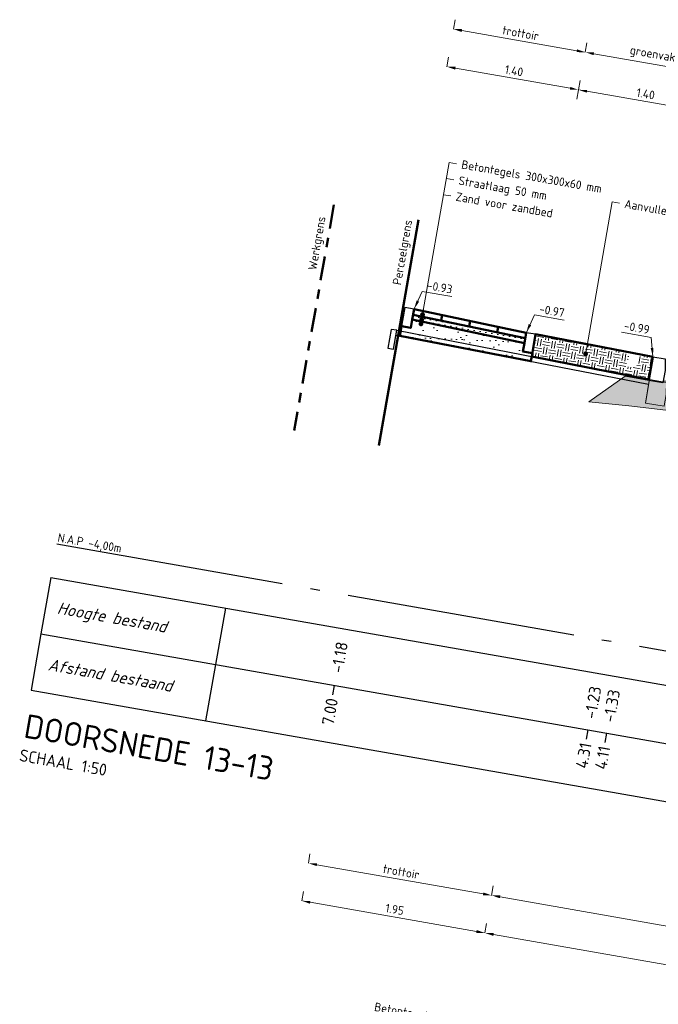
# Model space of a CAD drawing. Header units: metres. Extents: x 2514 to 227642, y 1683 to 852646.
# Tile 377 of 462: x 114331.87 to 114338.56, y 425995.57 to 426005.88. Entities that reach past the tile are written whole.
import ezdxf
from ezdxf.enums import TextEntityAlignment as Align

# ---------------------------------------------------------------- set-up
doc = ezdxf.new("R2010")
doc.units = ezdxf.units.M
for name, pattern in [('AL-NAP_LIJN', [15.25, 12, -1.5, 0.25, -1.5]), ('VH-TROTTOIRBAND_180-200', [20, 10, -2, 2, -2, 2, -2]), ('XX-CENTER', [8, 5, -1, 1, -1])]:
    doc.linetypes.add(name, pattern=pattern)
doc.layers.get('Defpoints').update_dxf_attribs({"color": 244, "lineweight": 35})
for name, color, linetype, lineweight in [('B-WE-VH-KANTOPSLUITING_TROTTOIRBAND_180 200-G', 210, 'VH-TROTTOIRBAND_180-200', 18), ('B-WE-VH-VERHARDING_TEGEL-GD', 252, 'Continuous', 25), ('N-WE-GR-GROENVOORZIENING-GD', 80, 'Continuous', 50), ('N-WE-GR-GROND-AD-50', 92, 'Continuous', 18), ('N-WE-GW-GROND_ZAND-AD-50', 7, 'Continuous', 18), ('N-WE-GW-GROND_ZAND_FUNDERINGSZAND-AD-50', 7, 'Continuous', 18), ('N-WE-GW-GROND_ZAND_FUNDERINGSZAND-GD', 7, 'Continuous', 50), ('N-WE-GW-GROND_ZAND_ONTGRAVEN-GD', 251, 'Continuous', 18), ('N-WE-KG-GRENS_PERCEEL-GD', 150, 'Continuous', 50), ('N-WE-KG-GRENS_WERK-GD', 7, 'XX-CENTER', 50), ('N-WE-VH-KANTOPSLUITING_OPSLUITBAND-SD', 1, 'Continuous', 25), ('N-WE-VH-KANTOPSLUITING_TROTTOIRBAND-SD', 210, 'Continuous', 25), ('N-WE-VH-M', 7, 'Continuous', 18), ('N-WE-VH-NAP-T18', 1, 'Continuous', 18), ('N-WE-VH-T18', 10, 'Continuous', 18), ('N-WE-VH-VERHARDING_FUNDERING-AD-50', 252, 'Continuous', 18), ('N-WE-VH-VERHARDING_FUNDERING-O', 7, 'Continuous', 18), ('N-WE-VH-VERHARDING_TEGEL-GD', 252, 'Continuous', 50), ('X-XX-AL-NAP-GD', 7, 'AL-NAP_LIJN', 25), ('X-XX-AL-NAP-T18', 10, 'Continuous', 18), ('X-XX-AL-PROFIELBALK-G', 7, 'Continuous', 25), ('X-XX-AL-PROFIELBALK-T25', 7, 'Continuous', 25), ('X-XX-AL-VERWIJZING-T18', 10, 'Continuous', 18), ('X-XX-AL-VERWIJZING_DOORSNEDE-T25', 7, 'Continuous', 25), ('X-XX-AL-VERWIJZING_DOORSNEDE-T50', 130, 'Continuous', 50)]:
    doc.layers.add(name, color=color, linetype=linetype, lineweight=lineweight)
doc.layers.add('X-XX-AL-HULPLIJN-G', color=6, linetype='Continuous', lineweight=18, plot=False)
doc.styles.add('NLCS-ISO-M50-T18', font='NLCS-ISO.ttf', dxfattribs={"height": 0.09000000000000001})
doc.styles.add('NLCS-ISO-M50-T18_CURSIEF', font='NLCS-ISO.ttf', dxfattribs={"oblique": 15, "height": 0.09000000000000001})
doc.styles.add('NLCS-ISO-M50-T25', font='NLCS-ISO.ttf', dxfattribs={"height": 0.125})
doc.styles.add('NLCS-ISO-M50-T25_CURSIEF', font='NLCS-ISO.ttf', dxfattribs={"oblique": 15, "height": 0.125})
doc.styles.add('NLCS-ISO-M50-T50', font='NLCS-ISO.ttf', dxfattribs={"height": 0.25})
doc.dimstyles.new('NLCS-M50-T18-PIJL_L2_H1', dxfattribs={"dimscale": 0.05, "dimtxt": 2.5, "dimasz": 1.8, "dimexe": 2, "dimexo": 2, "dimgap": 0.7, "dimtad": 1, "dimzin": 0, "dimdsep": 46, "dimtxsty": 'NLCS-ISO-M50-T18', "dimcen": 0, "dimdle": 2, "dimclrd": 256, "dimclre": 256, "dimclrt": 1, "dimadec": 1, "dimazin": 0, "dimtfac": 1, "dimtdec": 3, "dimtofl": 0, "dimtmove": 0, "dimatfit": 3, "dimfxl": 2, "dimfxlon": 1, "dimtfillclr": 256, "dimtolj": 1, "dimtzin": 0, "dimlwd": -1, "dimlwe": -1, "dimarcsym": 0})
doc.dimstyles.new('NLCS-M50-T18_CURSIEF-PIJL_A_L2_H1', dxfattribs={"dimscale": 0.05, "dimtxt": 2.5, "dimasz": 1.8, "dimexe": 2, "dimexo": 2, "dimgap": 0.7, "dimtad": 1, "dimzin": 0, "dimdsep": 46, "dimtxsty": 'NLCS-ISO-M50-T18_CURSIEF', "dimcen": 2.5, "dimdle": 2, "dimclrd": 256, "dimclre": 256, "dimclrt": 10, "dimadec": 1, "dimazin": 0, "dimtfac": 1, "dimtdec": 3, "dimtofl": 0, "dimtmove": 0, "dimatfit": 3, "dimfxl": 2, "dimtfillclr": 256, "dimtolj": 1, "dimtzin": 0, "dimlwd": -1, "dimlwe": -1, "dimarcsym": 0})

# ---------------------------------------------------------------- blocks, each defined once
blk = doc.blocks.new('*D972')
at = {"layer": 'Defpoints', "color": 0, "transparency": 16777216}
for p in [(114336.3487610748, 426005.3913947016), (114337.7277044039, 426005.1494915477), (114337.7277044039, 426005.1494915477)]:
    blk.add_point(p, dxfattribs=at)
at = {"layer": 'N-WE-VH-M', "transparency": 16777216}
for p, q in [((114336.3487610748, 426005.3913947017), (114336.3660398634, 426005.4898906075)), ((114336.43740739, 426005.3758437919), (114337.6390580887, 426005.1650424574)), ((114337.7277044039, 426005.1494915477), (114337.7104256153, 426005.0509956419))]:
    blk.add_line(p, q, dxfattribs=at)
for points in [[(114336.4399992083, 426005.3906181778), (114336.4348155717, 426005.361069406), (114336.3487610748, 426005.3913947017)], [(114337.6416499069, 426005.1798168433), (114337.6364662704, 426005.1502680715), (114337.7277044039, 426005.1494915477)]]:
    blk.add_solid(points, dxfattribs=at)
at = {"layer": 'N-WE-VH-M', "color": 1, "transparency": 16777216, "insert": (114337.0520557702, 426005.3492398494), "char_height": 0.09000000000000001, "attachment_point": 5, "rotation": 350.0500476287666, "style": 'NLCS-ISO-M50-T18'}
blk.add_mtext('\\A1;1.40', dxfattribs=at)
blk = doc.blocks.new('*D973')
at = {"layer": 'Defpoints', "color": 0, "transparency": 16777216}
for p in [(114337.7277044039, 426005.1494915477), (114339.1073431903, 426004.9074663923), (114339.1073431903, 426004.9074663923)]:
    blk.add_point(p, dxfattribs=at)
at = {"layer": 'N-WE-VH-M', "transparency": 16777216}
for p, q in [((114337.7277044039, 426005.1494915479), (114337.7449831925, 426005.2479874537)), ((114337.8163507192, 426005.1339406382), (114339.018696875, 426004.9230173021)), ((114339.1073431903, 426004.9074663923), (114339.1246219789, 426005.0059622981))]:
    blk.add_line(p, q, dxfattribs=at)
for points in [[(114337.8189425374, 426005.1487150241), (114337.8137589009, 426005.1191662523), (114337.7277044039, 426005.1494915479)], [(114339.0212886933, 426004.937791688), (114339.0161050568, 426004.9082429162), (114339.1073431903, 426004.9074663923)]]:
    blk.add_solid(points, dxfattribs=at)
at = {"layer": 'N-WE-VH-M', "color": 1, "transparency": 16777216, "insert": (114338.431346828, 426005.1072756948), "char_height": 0.09000000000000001, "attachment_point": 5, "rotation": 350.0500476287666, "style": 'NLCS-ISO-M50-T18'}
blk.add_mtext('\\A1;1.40', dxfattribs=at)
blk = doc.blocks.new('_Dot')
at = {"color": 0, "linetype": 'ByBlock', "lineweight": -2}
blk.add_line((-0.5, 0), (-1, 0), dxfattribs=at)
at = {"color": 0, "linetype": 'ByBlock', "const_width": 0.5}
blk.add_lwpolyline([(-0.25, 0, 1), (0.25, 0, 1)], format="xyb", close=True, dxfattribs=at)
blk = doc.blocks.new('*D958')
at = {"layer": 'Defpoints', "color": 0, "transparency": 16777216}
for p in [(114334.8277900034, 425996.6555591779), (114336.7474992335, 425996.3187913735), (114336.7474992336, 425996.3187913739)]:
    blk.add_point(p, dxfattribs=at)
at = {"layer": 'N-WE-VH-M', "transparency": 16777216}
for p, q in [((114334.8277900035, 425996.6555591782), (114334.845068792, 425996.754055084)), ((114334.9164363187, 425996.6400082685), (114336.6588529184, 425996.3343422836)), ((114336.7474992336, 425996.3187913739), (114336.7647780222, 425996.4172872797))]:
    blk.add_line(p, q, dxfattribs=at)
for points in [[(114334.919028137, 425996.6547826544), (114334.9138445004, 425996.6252338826), (114334.8277900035, 425996.6555591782)], [(114336.6614447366, 425996.3491166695), (114336.6562611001, 425996.3195678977), (114336.7474992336, 425996.3187913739)]]:
    blk.add_solid(points, dxfattribs=at)
at = {"layer": 'N-WE-VH-M', "color": 1, "transparency": 16777216, "insert": (114335.8014676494, 425996.5659720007), "char_height": 0.09000000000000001, "attachment_point": 5, "rotation": 350.05004763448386, "style": 'NLCS-ISO-M50-T18'}
blk.add_mtext('\\A1;1.95', dxfattribs=at)
blk = doc.blocks.new('*D959')
at = {"layer": 'Defpoints', "color": 0, "transparency": 16777216}
for p in [(114336.7474992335, 425996.3187913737), (114341.4270171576, 425995.4978800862), (114341.4270171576, 425995.4978800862)]:
    blk.add_point(p, dxfattribs=at)
at = {"layer": 'N-WE-VH-M', "transparency": 16777216}
for p, q in [((114336.7474992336, 425996.3187913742), (114336.7647780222, 425996.41728728)), ((114336.8361455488, 425996.3032404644), (114341.3383708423, 425995.513430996)), ((114341.4270171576, 425995.4978800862), (114341.4442959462, 425995.5963759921))]:
    blk.add_line(p, q, dxfattribs=at)
for points in [[(114336.8387373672, 425996.3180148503), (114336.8335537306, 425996.2884660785), (114336.7474992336, 425996.3187913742)], [(114341.3409626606, 425995.5282053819), (114341.3357790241, 425995.4986566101), (114341.4270171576, 425995.4978800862)]]:
    blk.add_solid(points, dxfattribs=at)
at = {"layer": 'N-WE-VH-M', "color": 1, "transparency": 16777216, "insert": (114339.1010812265, 425995.9871324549), "char_height": 0.09000000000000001, "attachment_point": 5, "rotation": 350.05004763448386, "style": 'NLCS-ISO-M50-T18'}
blk.add_mtext('\\A1;4.75', dxfattribs=at)
blk = doc.blocks.new('*D865')
at = {"layer": 'Defpoints', "color": 0, "ltscale": 0.2, "transparency": 16777216}
for p in [(114336.8166143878, 425996.7127749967), (114336.8166143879, 425996.7127749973), (114341.4961323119, 425995.8918637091)]:
    blk.add_point(p, dxfattribs=at)
at = {"layer": 'N-WE-VH-M', "ltscale": 0.2, "transparency": 16777216}
for p, q in [((114336.8166143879, 425996.7127749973), (114336.8338931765, 425996.8112709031)), ((114341.4074859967, 425995.9074146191), (114336.9052607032, 425996.6972240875)), ((114341.496132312, 425995.8918637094), (114341.5134111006, 425995.9903596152))]:
    blk.add_line(p, q, dxfattribs=at)
for points in [[(114336.9078525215, 425996.7119984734), (114336.9026688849, 425996.6824497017), (114336.8166143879, 425996.7127749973)], [(114341.410077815, 425995.922189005), (114341.4048941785, 425995.8926402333), (114341.496132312, 425995.8918637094)]]:
    blk.add_solid(points, dxfattribs=at)
at = {"layer": 'N-WE-VH-M', "color": 1, "ltscale": 0.2, "transparency": 16777216, "insert": (114339.1725290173, 425996.3944130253), "char_height": 0.09000000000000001, "attachment_point": 5, "rotation": 350.0500476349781, "style": 'NLCS-ISO-M50-T18'}
blk.add_mtext('\\A1;haaksparkeervak', dxfattribs=at)
blk = doc.blocks.new('*D866')
at = {"layer": 'Defpoints', "color": 0, "ltscale": 0.2, "transparency": 16777216}
for p in [(114334.8969051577, 425997.049542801), (114334.8969051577, 425997.0495428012), (114336.8166143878, 425996.7127749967)]:
    blk.add_point(p, dxfattribs=at)
at = {"layer": 'N-WE-VH-M', "ltscale": 0.2, "transparency": 16777216}
for p, q in [((114334.8969051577, 425997.0495428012), (114334.9141839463, 425997.148038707)), ((114336.7279680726, 425996.7283259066), (114334.985551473, 425997.0339918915)), ((114336.8166143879, 425996.7127749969), (114336.8338931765, 425996.8112709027))]:
    blk.add_line(p, q, dxfattribs=at)
for points in [[(114334.9881432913, 425997.0487662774), (114334.9829596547, 425997.0192175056), (114334.8969051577, 425997.0495428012)], [(114336.7305598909, 425996.7431002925), (114336.7253762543, 425996.7135515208), (114336.8166143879, 425996.7127749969)]]:
    blk.add_solid(points, dxfattribs=at)
at = {"layer": 'N-WE-VH-M', "color": 1, "ltscale": 0.2, "transparency": 16777216, "insert": (114335.8705828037, 425996.9599556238), "char_height": 0.09000000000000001, "attachment_point": 5, "rotation": 350.0500476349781, "style": 'NLCS-ISO-M50-T18'}
blk.add_mtext('\\A1;trottoir', dxfattribs=at)
blk = doc.blocks.new('*D869')
at = {"layer": 'Defpoints', "color": 0, "ltscale": 0.2, "transparency": 16777216}
for p in [(114337.7983273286, 426005.5432106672), (114337.7983273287, 426005.5432106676), (114339.1761111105, 426005.3015109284)]:
    blk.add_point(p, dxfattribs=at)
at = {"layer": 'N-WE-VH-M', "ltscale": 0.2, "transparency": 16777216}
for p, q in [((114337.7983273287, 426005.5432106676), (114337.8156061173, 426005.6417065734)), ((114339.0874647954, 426005.3170618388), (114337.8869736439, 426005.5276597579)), ((114339.1761111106, 426005.3015109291), (114339.1933898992, 426005.4000068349))]:
    blk.add_line(p, q, dxfattribs=at)
for points in [[(114337.8895654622, 426005.5424341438), (114337.8843818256, 426005.512885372), (114337.7983273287, 426005.5432106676)], [(114339.0900566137, 426005.3318362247), (114339.0848729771, 426005.3022874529), (114339.1761111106, 426005.3015109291)]]:
    blk.add_solid(points, dxfattribs=at)
at = {"layer": 'N-WE-VH-M', "color": 1, "ltscale": 0.2, "transparency": 16777216, "insert": (114338.503374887, 426005.5144544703), "char_height": 0.09000000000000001, "attachment_point": 5, "rotation": 350.0500476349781, "style": 'NLCS-ISO-M50-T18'}
blk.add_mtext('\\A1;groenvak', dxfattribs=at)
blk = doc.blocks.new('*D870')
at = {"layer": 'Defpoints', "color": 0, "ltscale": 0.2, "transparency": 16777216}
for p in [(114336.4178762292, 426005.785378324), (114336.4178762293, 426005.7853783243), (114337.7983273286, 426005.5432106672)]:
    blk.add_point(p, dxfattribs=at)
at = {"layer": 'N-WE-VH-M', "ltscale": 0.2, "transparency": 16777216}
for p, q in [((114336.4178762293, 426005.7853783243), (114336.4351550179, 426005.8838742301)), ((114337.7096810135, 426005.5587615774), (114336.5065225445, 426005.7698274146)), ((114337.7983273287, 426005.5432106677), (114337.8156061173, 426005.6417065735))]:
    blk.add_line(p, q, dxfattribs=at)
for points in [[(114336.5091143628, 426005.7846018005), (114336.5039307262, 426005.7550530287), (114336.4178762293, 426005.7853783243)], [(114337.7122728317, 426005.5735359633), (114337.7070891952, 426005.5439871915), (114337.7983273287, 426005.5432106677)]]:
    blk.add_solid(points, dxfattribs=at)
at = {"layer": 'N-WE-VH-M', "color": 1, "ltscale": 0.2, "transparency": 16777216, "insert": (114337.1219248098, 426005.7430912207), "char_height": 0.09000000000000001, "attachment_point": 5, "rotation": 350.0500476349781, "style": 'NLCS-ISO-M50-T18'}
blk.add_mtext('\\A1;trottoir', dxfattribs=at)

msp = doc.modelspace()

# ---------------------------------------------------------------- hatches: boundary and pattern name
at = {"layer": 'N-WE-GR-GROND-AD-50', "ltscale": 0.2}
h = msp.add_hatch(dxfattribs=at)
h.set_pattern_fill('AGR-GROND', color=256, scale=0.02999999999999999, angle=-5.232918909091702e-10, pattern_type=2)
h.set_pattern_definition([(350.0500476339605, (-0.8581801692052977, 3.260596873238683), (0.08683102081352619, 0.06091283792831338), [0.07499999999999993, -0.07499999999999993]), (350.0500476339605, (-0.852996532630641, 3.290145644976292), (0.08683102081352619, 0.06091283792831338), [0.07499999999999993, -0.07499999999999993]), (80.05004763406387, (-0.8269472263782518, 3.308419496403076), (-0.06091283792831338, 0.08683102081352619), [0.07499999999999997, -0.07499999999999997]), (80.05004763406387, (-0.7973984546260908, 3.303235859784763), (-0.06091283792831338, 0.08683102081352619), [0.07499999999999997, -0.07499999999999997])])
h.paths.add_polyline_path([(114338.4656001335, 426002.116523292), (114338.5067540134, 426002.3528583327), (114338.3592591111, 426002.3811692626), (114338.3334802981, 426002.2342198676), (114338.2349843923, 426002.2514986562), (114338.2610393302, 426002.4000220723), (114337.819103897, 426002.4848494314), (114337.7991531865, 426002.3711225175, -1), (114337.8034728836, 426002.3957464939), (114337.819103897, 426002.4848494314), (114337.2784603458, 426002.5886233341), (114337.2375655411, 426002.3555068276)])
at = {"layer": 'N-WE-GW-GROND_ZAND-AD-50', "ltscale": 0.2}
h = msp.add_hatch(dxfattribs=at)
h.set_pattern_fill('AGW-GROND_ZAND_CUNETZAND-SO', color=1, scale=0.04999999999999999, angle=-5.232918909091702e-10, pattern_type=2)
h.set_pattern_definition([(350.0500476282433, (-0.8620678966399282, 3.238435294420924), (0.0361795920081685, 0.02538034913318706), [0, -0.06249999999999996])])
h.paths.add_polyline_path([(114335.9945598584, 426002.7935638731), (114335.9859204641, 426002.7443159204), (114337.1609604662, 426002.4975719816), (114337.1695998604, 426002.5468199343)])
at = {"layer": 'N-WE-GW-GROND_ZAND_FUNDERINGSZAND-AD-50', "ltscale": 0.2}
h = msp.add_hatch(dxfattribs=at)
h.set_pattern_fill('AGW-GROND_ZAND_FUNDERINGSZAND', color=1, scale=0.09999999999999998, angle=-5.232918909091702e-10, pattern_type=2)
h.set_pattern_definition([(27.55004763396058, (-0.8620678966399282, 3.238435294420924), (0.02708859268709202, 0.190872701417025), [0, -0.1519999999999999, 0, -0.1699999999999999, 0, -0.1624999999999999]), (357.5500476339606, (-0.8620678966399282, 3.238435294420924), (0.2230790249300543, 0.2473902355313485), [0, -0.08199999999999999, 0, -0.137, 0, -0.05249999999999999]), (317.5500476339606, (-0.9832178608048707, 3.259688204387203), (0.3068280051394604, -0.05325120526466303), [0, -0.04999999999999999, 0, -0.18, 0, -0.2349999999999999]), (307.5500476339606, (-0.9832178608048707, 3.259688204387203), (0.3112563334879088, 0.03450522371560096), [0, -0.02499999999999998, 0, -0.1179999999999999, 0, -0.1349999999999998])])
h.paths.add_polyline_path([(114335.9859204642, 426002.7443159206), (114335.9529343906, 426002.5545664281), (114337.2303933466, 426002.3059645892), (114337.2439054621, 426002.391646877), (114337.1454095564, 426002.4089256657), (114337.1609604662, 426002.4975719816)])
at = {"layer": 'N-WE-VH-VERHARDING_FUNDERING-AD-50', "lineweight": 5, "ltscale": 0.2}
h = msp.add_hatch(dxfattribs=at)
h.set_pattern_fill('AVH-FUNDERING_02-SO', color=256, scale=0.25, pattern_type=2)
h.set_pattern_definition([(0, (0, 0), (0.25, 0.25), [0.03125, -0.21875]), (90, (0, 0), (-0.25, 0.25), [0.03125, -0.21875]), (135, (0.03125, 0), (-0.2499999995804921, 1.387778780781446e-17), [0.044194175, -0.309359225]), (0, (0.03125, 0.140625), (0.25, 0.25), [0.03125, -0.21875]), (45, (0.046875, 0.125), (0, 0.2499999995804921), [0.022097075, -0.3314563]), (135, (0.046875, 0.125), (-0.2499999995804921, 1.387778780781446e-17), [0.022097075, -0.3314563]), (0, (0.125, 0.203125), (0.25, 0.25), [0.044194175, -0.205805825]), (45, (0.125, 0.203125), (0, 0.2499999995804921), [0.03125, -0.3223034]), (135, (0.169194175, 0.203125), (-0.2499999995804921, 1.387778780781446e-17), [0.03125, -0.3223034]), (90, (0.171875, 0.0625), (-0.25, 0.25), [0.03125, -0.21875]), (45, (0.171875, 0.0625), (0, 0.2499999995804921), [0.022097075, -0.3314563]), (135, (0.1875, 0.078125), (-0.2499999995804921, 1.387778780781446e-17), [0.022097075, -0.3314563]), (0, (0.03125, 0.0625), (0.25, 0.25), [0.015625, -0.209375]), (0, (0.21875, 0.125), (0.25, 0.25), [0.015625, -0.209375]), (90, (0.140625, 0.15625), (-0.25, 0.25), [0.015625, -0.209375]), (135, (0.171875, 0.015625), (-0.2499999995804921, 1.387778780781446e-17), [0.022097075, -0.3314563]), (135, (0.0625, 0.1875), (-0.2499999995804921, 1.387778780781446e-17), [0.022097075, -0.3314563]), (45, (0.1171875, 0.08203125), (0, 0.2499999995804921), [0.022097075, -0.3314563]), (90, (0.0859375, 0.03125), (-0.25, 0.25), [0.00390625, -0.24609375]), (90, (0.09765625, 0.13671875), (-0.25, 0.25), [0.00390625, -0.24609375]), (90, (0.21484375, 0.1796875), (-0.25, 0.25), [0.00390625, -0.24609375]), (90, (0.21875, 0.046875), (-0.25, 0.25), [0.00390625, -0.24609375])])
edge = h.paths.add_edge_path()
edge.add_line((114338.4638659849, 426002.10656457), (114338.6116422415, 426002.080831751))
edge.add_line((114338.6116422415, 426002.080831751), (114338.6150496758, 426002.1003996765))
edge.add_arc((114332.9468001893, 425952.4429791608), 49.97988059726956, 76.60922507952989, 83.4880391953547, ccw=False)
edge.add_line((114344.5217045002, 426001.0640656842), (114346.5025252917, 426000.7674399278))
edge.add_line((114346.5025252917, 426000.7674399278), (114346.4990696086, 426000.7477407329))
edge.add_line((114346.4990696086, 426000.7477407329), (114346.6468134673, 426000.72182255))
edge.add_line((114346.6468134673, 426000.72182255), (114346.8930532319, 426000.6786255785))
edge.add_line((114346.8930532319, 426000.6786255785), (114347.1070547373, 426000.3735672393))
edge.add_line((114347.1070547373, 426000.3735672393), (114344.4646289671, 426000.7692676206))
edge.add_arc((114332.9468001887, 425952.4429791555), 49.67988060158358, 76.59452186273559, 84.35266128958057)
edge.add_line((114337.8355557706, 426001.8817352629), (114338.2176262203, 426002.1497615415))
edge.add_line((114338.2176262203, 426002.1497615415), (114338.4638659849, 426002.10656457))

# ---------------------------------------------------------------- linework, layer by layer
at = {"layer": 'B-WE-VH-KANTOPSLUITING_TROTTOIRBAND_180 200-G', "color": 251, "lineweight": 5, "flags": 128}
msp.add_lwpolyline([(114338.6476045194, 426001.9626522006), (114338.6251420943, 426001.8346075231), (114338.4281502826, 426001.8691651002), (114338.4713472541, 426002.1154048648), (114338.6486398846, 426002.0843030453)], close=True, dxfattribs=at)
at = {"layer": 'B-WE-VH-VERHARDING_TEGEL-GD', "color": 251, "ltscale": 0.2, "flags": 128}
for points in [[(114335.8151124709, 426002.5813874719), (114338.4617961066, 426002.0663255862)], [(114335.8246636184, 426002.6304667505), (114338.4713472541, 426002.1154048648)]]:
    msp.add_lwpolyline(points, dxfattribs=at)
at = {"layer": 'N-WE-GR-GROENVOORZIENING-GD', "color": 1, "ltscale": 0.2, "flags": 128}
for points in [[(114337.2784603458, 426002.5886233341), (114337.2375655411, 426002.3555068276), (114338.4656001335, 426002.116523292), (114338.5067540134, 426002.3528583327)], [(114337.2775022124, 426002.588807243), (114338.5067540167, 426002.352858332)]]:
    msp.add_lwpolyline(points, dxfattribs=at)
at = {"layer": 'N-WE-GW-GROND_ZAND_FUNDERINGSZAND-GD', "color": 1, "ltscale": 0.2, "flags": 128}
msp.add_lwpolyline([(114335.9859204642, 426002.7443159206), (114335.9703695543, 426002.6556696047), (114335.8718736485, 426002.6729483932), (114335.8544678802, 426002.5737286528), (114337.1384542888, 426002.3238565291), (114337.2290520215, 426002.3069764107), (114337.2439054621, 426002.391646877), (114337.1454095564, 426002.4089256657), (114337.1609604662, 426002.4975719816)], close=True, dxfattribs=at)
msp.add_lwpolyline([(114335.9859204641, 426002.7443159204), (114337.1609604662, 426002.4975719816)], dxfattribs=at)
at = {"layer": 'N-WE-GW-GROND_ZAND_ONTGRAVEN-GD', "ltscale": 0.2, "flags": 128}
msp.add_lwpolyline([(114342.7059062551, 426001.3420246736), (114338.6372342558, 426001.9035376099), (114338.6251420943, 426001.8346075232), (114338.4281502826, 426001.8691651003), (114338.4696206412, 426002.1055624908), (114338.4638659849, 426002.1065645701), (114338.2176262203, 426002.1497615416), (114337.8355557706, 426001.8817352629, -0.03386420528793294), (114344.4646289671, 426000.7692676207), (114346.5166603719, 426000.4619781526), (114346.5215571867, 426000.4898919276)], format="xyb", close=True, dxfattribs=at)
at = {"layer": 'N-WE-KG-GRENS_PERCEEL-GD', "ltscale": 0.05, "flags": 128}
msp.add_lwpolyline([(114336.0505714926, 426003.7888558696), (114335.6358805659, 426001.4249541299)], dxfattribs=at)
at = {"layer": 'N-WE-KG-GRENS_WERK-GD', "ltscale": 0.05, "flags": 128}
msp.add_lwpolyline([(114335.1640333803, 426003.944378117), (114334.7493424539, 426001.5804763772)], dxfattribs=at)
at = {"layer": 'N-WE-VH-KANTOPSLUITING_OPSLUITBAND-SD', "color": 1, "flags": 128}
for points in [[(114335.8718736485, 426002.6729483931), (114335.9703695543, 426002.6556696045), (114336.0049271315, 426002.8526614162), (114335.9064312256, 426002.8699402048)], [(114337.1454095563, 426002.4089256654), (114337.2439054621, 426002.3916468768), (114337.2784630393, 426002.5886386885), (114337.1799671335, 426002.6059174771)]]:
    msp.add_lwpolyline(points, close=True, dxfattribs=at)
at = {"layer": 'N-WE-VH-KANTOPSLUITING_TROTTOIRBAND-SD', "color": 1, "flags": 128}
for points in [[(114335.7310084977, 426002.443842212), (114335.7901060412, 426002.4334749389), (114335.8246636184, 426002.6304667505), (114335.7655660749, 426002.6408340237)], [(114338.6339440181, 426002.2089045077), (114338.6116422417, 426002.080831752), (114338.4638659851, 426002.106564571), (114338.5067540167, 426002.352858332), (114338.6348267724, 426002.3305565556)]]:
    msp.add_lwpolyline(points, close=True, dxfattribs=at)
at = {"layer": 'N-WE-VH-M'}
for p, q in [((114336.0770344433, 426002.6983341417), (114336.3727104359, 426004.388134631)), ((114336.372710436, 426004.388134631), (114336.4498258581, 426004.3746065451)), ((114336.3431637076, 426004.219706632), (114336.4202791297, 426004.2061785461)), ((114336.3136169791, 426004.051278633), (114336.3907324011, 426004.0377505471)), ((114337.7991531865, 426002.3711225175), (114338.0807272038, 426003.9762054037)), ((114338.0807272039, 426003.9762054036), (114338.157842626, 426003.9626773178))]:
    msp.add_line(p, q, dxfattribs=at)
at = {"layer": 'N-WE-VH-VERHARDING_FUNDERING-O', "color": 1, "lineweight": 5, "ltscale": 0.2, "flags": 128}
msp.add_lwpolyline([(114338.4638659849, 426002.10656457), (114338.6116422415, 426002.080831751), (114338.6150496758, 426002.1003996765, -0.03002350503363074), (114344.5217045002, 426001.0640656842), (114346.5025252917, 426000.7674399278), (114346.4990696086, 426000.7477407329), (114346.8930532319, 426000.6786255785), (114347.1070547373, 426000.3735672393), (114344.4646289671, 426000.7692676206, 0.0338642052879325), (114337.8355557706, 426001.8817352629), (114338.2176262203, 426002.1497615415)], format="xyb", close=True, dxfattribs=at)
at = {"layer": 'N-WE-VH-VERHARDING_TEGEL-GD', "color": 1, "ltscale": 0.2, "flags": 128}
for points in [[(114336.0049271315, 426002.8526614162), (114335.9859204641, 426002.7443159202)], [(114336.0049271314, 426002.8526614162), (114337.1799671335, 426002.6059174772)], [(114335.9945598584, 426002.7935638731), (114337.1695998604, 426002.5468199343)], [(114336.2985239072, 426002.7910097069), (114336.2881566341, 426002.7319121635)], [(114336.592120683, 426002.7293579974), (114336.5817534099, 426002.6702604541)], [(114336.8860439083, 426002.6676377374), (114336.8756766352, 426002.6085401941)], [(114337.1799671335, 426002.6059174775), (114337.1609604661, 426002.4975719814)]]:
    msp.add_lwpolyline(points, dxfattribs=at)
at = {"layer": 'X-XX-AL-HULPLIJN-G', "color": 1, "ltscale": 0.2, "flags": 128}
msp.add_lwpolyline([(114346.6468134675, 426000.721822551), (114346.8930532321, 426000.6786255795), (114347.1070547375, 426000.3735672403), (114344.4646289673, 426000.7692676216, 0.0338642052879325), (114337.8355557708, 426001.8817352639), (114338.2176262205, 426002.1497615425), (114338.4638659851, 426002.106564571)], format="xyb", dxfattribs=at)
at = {"layer": 'X-XX-AL-NAP-GD', "ltscale": 0.2, "flags": 128}
msp.add_lwpolyline([(114332.2598863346, 426000.3927598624), (114350.9741084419, 425997.1097900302)], dxfattribs=at)
at = {"layer": 'X-XX-AL-PROFIELBALK-G'}
for p, q in [((114332.1984064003, 426000.0423000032), (114332.0947336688, 425999.4513245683)), ((114333.8235632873, 425998.5388797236), (114334.0309087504, 425999.7208305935)), ((114332.0947336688, 425999.4513245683), (114331.9910609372, 425998.8603491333)), ((114335.1545416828, 425998.8130262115), (114335.1718204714, 425998.9115221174)), ((114337.8102933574, 425998.3471370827), (114337.827572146, 425998.4456329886)), ((114338.0063129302, 425998.3127500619), (114338.0235917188, 425998.4112459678))]:
    msp.add_line(p, q, dxfattribs=at)
at = {"layer": 'X-XX-AL-PROFIELBALK-G', "ltscale": 0.05}
for p, q in [((114332.1984064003, 426000.0423000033), (114350.9126285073, 425996.7593301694)), ((114332.0947336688, 425999.4513245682), (114350.808955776, 425996.1683547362)), ((114331.9910609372, 425998.8603491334), (114350.7052830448, 425995.5773793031))]:
    msp.add_line(p, q, dxfattribs=at)

# ---------------------------------------------------------------- block references
at = {"layer": 'N-WE-VH-M', "xscale": 0.04999999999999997, "yscale": 0.04999999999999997, "zscale": 0.04999999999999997, "rotation": 260.0500476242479}
for p in [(114336.0932962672, 426002.7953637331), (114336.0770344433, 426002.6983341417), (114336.0841757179, 426002.7433730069), (114337.801313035, 426002.3834345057)]:
    msp.add_blockref('_Dot', p, dxfattribs=at)

# ---------------------------------------------------------------- texts
at = {"layer": 'N-WE-VH-NAP-T18', "style": 'NLCS-ISO-M50-T18'}
for s, height, rotation, p in [('-0.93', 0.08999999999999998, 350.0500476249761, (114336.1347640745, 426003.0602504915)), ('-0.97', 0.08999999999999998, 350.0500476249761, (114337.3098040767, 426002.8135065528)), ('-0.99', 0.08999999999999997, 350.0500476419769, (114338.1982542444, 426002.6373432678))]:
    msp.add_text(s, height=height, rotation=rotation, dxfattribs=at).set_placement(p)
at = {"layer": 'N-WE-VH-T18', "style": 'NLCS-ISO-M50-T18'}
for s, p in [('Betontegels 300x300x60 mm', (114336.4946830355, 426004.3258003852)), ('Straatlaag 50 mm', (114336.465136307, 426004.1573723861)), ('Zand voor zandbed', (114336.4355895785, 426003.9889443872)), ('Aanvullen grond tot bestaand maaiveld', (114338.2026998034, 426003.9138711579)), ('Betontegels 300x300x60 mm', (114335.582409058, 425995.5034709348))]:
    msp.add_text(s, height=0.08999999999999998, rotation=350.0500476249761, dxfattribs=at).set_placement(p)
at = {"layer": 'X-XX-AL-NAP-T18', "ltscale": 0.2, "style": 'NLCS-ISO-M50-T18'}
msp.add_text('N.A.P -4,00m', height=0.08999999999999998, rotation=350.050047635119, dxfattribs=at).set_placement((114332.2643360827, 426000.4181251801))
at = {"layer": 'X-XX-AL-PROFIELBALK-T25', "style": 'NLCS-ISO-M50-T25_CURSIEF', "oblique": 15}
for s, p in [('Hoogte bestand', (114332.8406870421, 425999.6250457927)), ('Afstand bestaand', (114332.8231982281, 425999.0189514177))]:
    msp.add_text(s, height=0.125, rotation=350.050047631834, dxfattribs=at).set_placement(p, align=Align.MIDDLE_CENTER)
at = {"layer": 'X-XX-AL-PROFIELBALK-T25', "style": 'NLCS-ISO-M50-T25'}
for s, p in [('-1.18', (114335.2516196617, 425999.3664089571)), ('-1.23', (114337.9073713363, 425998.9005198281)), ('-1.33', (114338.1033909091, 425998.8661328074)), ('7.00', (114335.1479469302, 425998.7754335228)), ('4.31', (114337.8036986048, 425998.3095443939)), ('4.11', (114337.9997181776, 425998.2751573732))]:
    msp.add_text(s, height=0.125, rotation=80.05004763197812, dxfattribs=at).set_placement(p, align=Align.MIDDLE_RIGHT)
at = {"layer": 'X-XX-AL-VERWIJZING-T18', "ltscale": 0.2, "style": 'NLCS-ISO-M50-T18'}
for s, p in [('Werkgrens', (114334.9801454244, 426003.2549704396)), ('Perceelgrens', (114335.866683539, 426003.0994482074))]:
    msp.add_text(s, height=0.08999999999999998, rotation=80.05004763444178, dxfattribs=at).set_placement(p)
at = {"layer": 'X-XX-AL-VERWIJZING_DOORSNEDE-T25', "style": 'NLCS-ISO-M50-T25'}
msp.add_text('SCHAAL 1:50', height=0.125, rotation=350.050047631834, dxfattribs=at).set_placement((114331.8614700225, 425998.1216298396))
at = {"layer": 'X-XX-AL-VERWIJZING_DOORSNEDE-T50', "style": 'NLCS-ISO-M50-T50'}
msp.add_text('DOORSNEDE 13-13', height=0.2499999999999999, rotation=350.050047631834, dxfattribs=at).set_placement((114331.9046669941, 425998.3678696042))

# ---------------------------------------------------------------- dimensions: what is measured, and where the dimension line sits
at = {"layer": 'N-WE-VH-M', "ltscale": 0.2}
for base, p1, p2, text, picture, middle in [((114336.4178762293, 426005.7853783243), (114337.7983273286, 426005.5432106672), (114336.4178762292, 426005.785378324), 'trottoir', '*D870', (114337.1219248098, 426005.7430912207)), ((114337.7983273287, 426005.5432106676), (114339.1761111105, 426005.3015109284), (114337.7983273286, 426005.5432106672), 'groenvak', '*D869', (114338.503374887, 426005.5144544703)), ((114334.8969051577, 425997.0495428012), (114336.8166143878, 425996.7127749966), (114334.8969051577, 425997.0495428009), 'trottoir', '*D866', (114335.8705828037, 425996.9599556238)), ((114336.8166143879, 425996.7127749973), (114341.4961323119, 425995.8918637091), (114336.8166143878, 425996.7127749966), 'haaksparkeervak', '*D865', (114339.1725290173, 425996.3944130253))]:
    dim = msp.add_linear_dim(base=base, p1=p1, p2=p2, angle=350.050047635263, text=text, dimstyle='NLCS-M50-T18-PIJL_L2_H1', override={"dimclrt": 1, "dimtmove": 1}, dxfattribs=at)
    dim.commit()
    dim.dimension.update_dxf_attribs({"geometry": picture, "text_midpoint": middle})
at = {"layer": 'N-WE-VH-M'}
for base, p1, p2, angle, picture, middle in [((114337.7277044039, 426005.1494915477), (114336.3487610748, 426005.3913947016), (114337.7277044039, 426005.1494915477), 350.0500476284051, '*D972', (114337.0520557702, 426005.3492398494)), ((114339.1073431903, 426004.9074663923), (114337.7277044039, 426005.1494915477), (114339.1073431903, 426004.9074663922), 350.0500476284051, '*D973', (114338.431346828, 426005.1072756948)), ((114336.7474992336, 425996.3187913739), (114334.8277900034, 425996.6555591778), (114336.7474992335, 425996.3187913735), 350.050047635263, '*D958', (114335.8014676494, 425996.5659720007)), ((114341.4270171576, 425995.4978800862), (114336.7474992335, 425996.3187913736), (114341.4270171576, 425995.4978800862), 350.050047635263, '*D959', (114339.1010812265, 425995.9871324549))]:
    dim = msp.add_linear_dim(base=base, p1=p1, p2=p2, angle=angle, dimstyle='NLCS-M50-T18-PIJL_L2_H1', override={"dimclrt": 1}, dxfattribs=at)
    dim.commit()
    dim.dimension.update_dxf_attribs({"geometry": picture, "text_midpoint": middle})

# ---------------------------------------------------------------- leaders
for points in [[(114336.0060428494, 426002.8550595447), (114336.0912002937, 426003.038097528), (114336.4011022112, 426002.98373253)], [(114337.1810828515, 426002.608315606), (114337.2662402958, 426002.7913535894), (114337.5761422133, 426002.7369885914)], [(114338.5065211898, 426002.355493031), (114338.4887507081, 426002.5565872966), (114338.1788487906, 426002.6109522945)]]:
    msp.add_leader(points, dimstyle='NLCS-M50-T18_CURSIEF-PIJL_A_L2_H1', override={"dimgap": 0.7, "dimtad": 0}, dxfattribs=at)

doc.saveas('drawing.dxf')
